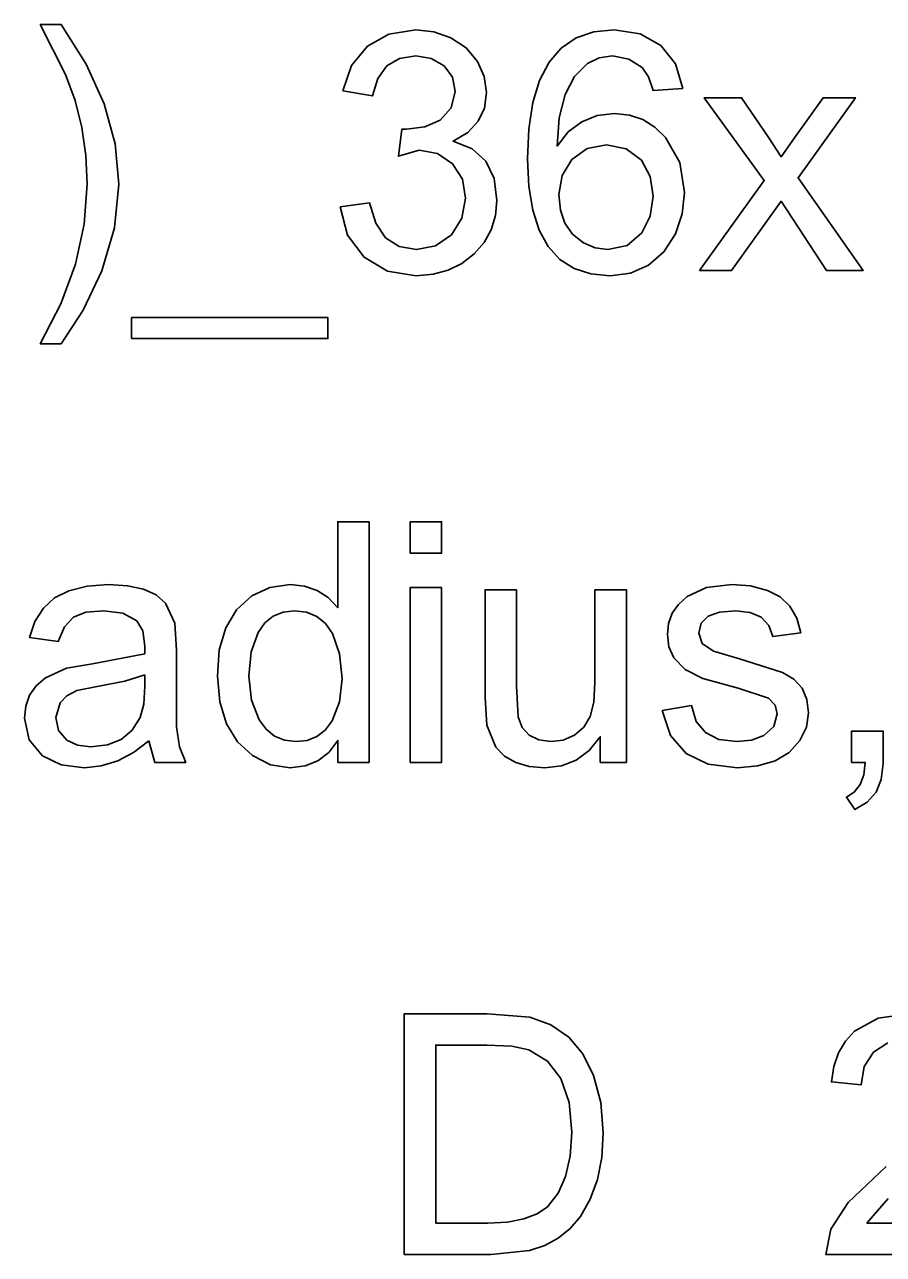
# Model space of a CAD drawing. Extents: x 1001568 to 1002149, y 1840825 to 1841423.
# Drawn here: x 1001892.047 to 1001893.211, y 1840981.969 to 1840983.636 of the extents above; entities that cross this region are included whole.
import ezdxf

# ---------------------------------------------------------------- set-up
doc = ezdxf.new("R2010")
doc.units = 0
doc.layers.add('SIGNS', color=7, linetype='Continuous')

msp = doc.modelspace()

# ---------------------------------------------------------------- linework, layer by layer
at = {"layer": 'SIGNS'}
for points in [[(1001892.0968, 1840983.2032), (1001892.1265, 1840983.2486), (1001892.152, 1840983.3022), (1001892.169, 1840983.3601), (1001892.1748, 1840983.4197), (1001892.1698, 1840983.4742), (1001892.1552, 1840983.5284), (1001892.1308, 1840983.5822), (1001892.0968, 1840983.6357), (1001892.0684, 1840983.6357), (1001892.1028, 1840983.5683), (1001892.1156, 1840983.5329), (1001892.1248, 1840983.4963), (1001892.1304, 1840983.4584), (1001892.1322, 1840983.4194), (1001892.1281, 1840983.3653), (1001892.1162, 1840983.3112), (1001892.0962, 1840983.2572), (1001892.0684, 1840983.2032)], [(1001892.4748, 1840983.3887), (1001892.4851, 1840983.3503), (1001892.5075, 1840983.3206), (1001892.5392, 1840983.3017), (1001892.5781, 1840983.2954), (1001892.6008, 1840983.2973), (1001892.6215, 1840983.3028), (1001892.64, 1840983.312), (1001892.6566, 1840983.325), (1001892.67, 1840983.3405), (1001892.6798, 1840983.3578), (1001892.6855, 1840983.3768), (1001892.6875, 1840983.3975), (1001892.6838, 1840983.4272), (1001892.6726, 1840983.4506), (1001892.654, 1840983.4673), (1001892.6279, 1840983.4779), (1001892.6478, 1840983.4896), (1001892.6619, 1840983.5047), (1001892.6705, 1840983.5226), (1001892.6734, 1840983.5439), (1001892.6702, 1840983.5655), (1001892.6613, 1840983.5859), (1001892.6459, 1840983.6042), (1001892.625, 1840983.618), (1001892.602, 1840983.6261), (1001892.5774, 1840983.6287), (1001892.541, 1840983.6229), (1001892.5118, 1840983.6064), (1001892.4905, 1840983.5802), (1001892.4787, 1840983.546), (1001892.5188, 1840983.539), (1001892.5259, 1840983.5628), (1001892.538, 1840983.5798), (1001892.5552, 1840983.5899), (1001892.5775, 1840983.5932), (1001892.5985, 1840983.5898), (1001892.6158, 1840983.5799), (1001892.6271, 1840983.5646), (1001892.6308, 1840983.5452), (1001892.6255, 1840983.5228), (1001892.6103, 1840983.5063), (1001892.5899, 1840983.497), (1001892.5649, 1840983.4939), (1001892.5585, 1840983.4939), (1001892.554, 1840983.4573), (1001892.5819, 1840983.4655), (1001892.6069, 1840983.4609), (1001892.6271, 1840983.4471), (1001892.6406, 1840983.4263), (1001892.645, 1840983.4006), (1001892.64, 1840983.3733), (1001892.6257, 1840983.3509), (1001892.6042, 1840983.3357), (1001892.5782, 1840983.3308), (1001892.5549, 1840983.3348), (1001892.5366, 1840983.3468), (1001892.5231, 1840983.3665), (1001892.5147, 1840983.3942)], [(1001892.9619, 1840983.3024), (1001893.0054, 1840983.3024), (1001893.0726, 1840983.3963), (1001893.1343, 1840983.3024), (1001893.1837, 1840983.3024), (1001893.0955, 1840983.4281), (1001893.1732, 1840983.5365), (1001893.1295, 1840983.5365), (1001893.0909, 1840983.4824), (1001893.0725, 1840983.4566), (1001893.0559, 1840983.4824), (1001893.0191, 1840983.5365), (1001892.9684, 1840983.5365), (1001893.0494, 1840983.4244)], [(1001892.1922, 1840983.2103), (1001892.4584, 1840983.2103), (1001892.4584, 1840983.2386), (1001892.1922, 1840983.2386)], [(1001892.5699, 1840982.9194), (1001892.6124, 1840982.9194), (1001892.6124, 1840982.962), (1001892.5699, 1840982.962)], [(1001892.9114, 1840982.7063), (1001892.9229, 1840982.6721), (1001892.9437, 1840982.6478), (1001892.9739, 1840982.6334), (1001893.0135, 1840982.6287), (1001893.0412, 1840982.631), (1001893.0645, 1840982.6379), (1001893.0834, 1840982.6493), (1001893.098, 1840982.6654), (1001893.1071, 1840982.6837), (1001893.1099, 1840982.703), (1001893.1075, 1840982.7213), (1001893.1009, 1840982.7366), (1001893.0898, 1840982.7488), (1001893.0744, 1840982.7579), (1001893.016, 1840982.7764), (1001892.9809, 1840982.7866), (1001892.9658, 1840982.7971), (1001892.961, 1840982.8112), (1001892.9642, 1840982.8244), (1001892.9737, 1840982.8339), (1001892.9892, 1840982.8396), (1001893.0109, 1840982.8414), (1001893.0306, 1840982.8391), (1001893.0457, 1840982.8325), (1001893.0559, 1840982.8215), (1001893.0612, 1840982.8063), (1001893.0993, 1840982.8115), (1001893.0937, 1840982.8313), (1001893.0843, 1840982.8475), (1001893.0711, 1840982.8601), (1001893.0543, 1840982.869), (1001893.0313, 1840982.875), (1001893.0056, 1840982.8769), (1001892.9715, 1840982.8727), (1001892.9454, 1840982.8605), (1001892.9335, 1840982.85), (1001892.9251, 1840982.8379), (1001892.9201, 1840982.8243), (1001892.9184, 1840982.8092), (1001892.9206, 1840982.7924), (1001892.9272, 1840982.7776), (1001892.9424, 1840982.7618), (1001892.9665, 1840982.7495), (1001893.0144, 1840982.7363), (1001893.0555, 1840982.7227), (1001893.0644, 1840982.7135), (1001893.0674, 1840982.7015), (1001893.0627, 1840982.6843), (1001893.049, 1840982.6721), (1001893.0325, 1840982.6661), (1001893.0128, 1840982.6641), (1001892.9883, 1840982.6671), (1001892.97, 1840982.6762), (1001892.9576, 1840982.6914), (1001892.9513, 1840982.7128)], [(1001892.5699, 1840982.6358), (1001892.6124, 1840982.6358), (1001892.6124, 1840982.8728), (1001892.5699, 1840982.8728)], [(1001892.8274, 1840982.6358), (1001892.8629, 1840982.6358), (1001892.8629, 1840982.8698), (1001892.8203, 1840982.8698), (1001892.8203, 1840982.7441), (1001892.8186, 1840982.7175), (1001892.8139, 1840982.6982), (1001892.8053, 1840982.6838), (1001892.7926, 1840982.673), (1001892.777, 1840982.6662), (1001892.7604, 1840982.6641), (1001892.744, 1840982.6663), (1001892.7311, 1840982.6726), (1001892.7218, 1840982.6831), (1001892.7163, 1840982.6977), (1001892.7139, 1840982.7397), (1001892.7139, 1840982.8698), (1001892.6714, 1840982.8698), (1001892.6714, 1840982.7237), (1001892.6738, 1840982.6864), (1001892.6861, 1840982.6566), (1001892.6979, 1840982.6443), (1001892.7129, 1840982.6357), (1001892.731, 1840982.6304), (1001892.7523, 1840982.6287), (1001892.7748, 1840982.6313), (1001892.7948, 1840982.6391), (1001892.8123, 1840982.6522), (1001892.8274, 1840982.6706)], [(1001893.1682, 1840982.6358), (1001893.1866, 1840982.6358), (1001893.1846, 1840982.6191), (1001893.1797, 1840982.6057), (1001893.1718, 1840982.5956), (1001893.1612, 1840982.5889), (1001893.1726, 1840982.572), (1001893.1892, 1840982.5818), (1001893.2012, 1840982.5955), (1001893.2084, 1840982.6129), (1001893.2108, 1840982.6342), (1001893.2108, 1840982.6783), (1001893.1682, 1840982.6783)]]:
    msp.add_lwpolyline(points, close=True, dxfattribs=at)
for points in [[(1001892.9392, 1840983.5493), (1001892.9293, 1840983.5825), (1001892.9096, 1840983.6076), (1001892.8815, 1840983.6233), (1001892.8463, 1840983.6287), (1001892.8187, 1840983.6259), (1001892.7949, 1840983.6177), (1001892.7746, 1840983.604), (1001892.7582, 1840983.5849), (1001892.7453, 1840983.5602), (1001892.7363, 1840983.5301), (1001892.7307, 1840983.4946), (1001892.729, 1840983.4537), (1001892.7306, 1840983.4165), (1001892.7359, 1840983.3843), (1001892.7447, 1840983.357), (1001892.757, 1840983.3349), (1001892.7726, 1840983.3175), (1001892.7919, 1840983.3052), (1001892.8146, 1840983.2978), (1001892.8409, 1840983.2954), (1001892.8684, 1840983.2989), (1001892.8928, 1840983.3095), (1001892.9137, 1840983.3276), (1001892.9294, 1840983.3521), (1001892.9387, 1840983.3791), (1001892.9417, 1840983.4082), (1001892.9352, 1840983.4489), (1001892.9161, 1840983.4829), (1001892.9016, 1840983.4969), (1001892.8853, 1840983.5071), (1001892.8671, 1840983.5131), (1001892.8469, 1840983.5152), (1001892.8231, 1840983.5124), (1001892.8023, 1840983.5041), (1001892.7842, 1840983.4903), (1001892.769, 1840983.4712), (1001892.7718, 1840983.5094), (1001892.7798, 1840983.5409), (1001892.7925, 1840983.5653), (1001892.8102, 1840983.5829), (1001892.826, 1840983.5907), (1001892.8439, 1840983.5932), (1001892.866, 1840983.5891), (1001892.8841, 1840983.5776), (1001892.8928, 1840983.5649), (1001892.8993, 1840983.5463), (1001892.9392, 1840983.5493)], [(1001892.7715, 1840983.4054), (1001892.7759, 1840983.4313), (1001892.789, 1840983.4527), (1001892.8098, 1840983.4678), (1001892.8361, 1840983.4726), (1001892.8628, 1840983.4673), (1001892.8832, 1840983.4518), (1001892.8953, 1840983.43), (1001892.8992, 1840983.4033), (1001892.8952, 1840983.3763), (1001892.8839, 1840983.3537), (1001892.8638, 1840983.3363), (1001892.8377, 1840983.3308), (1001892.8205, 1840983.3332), (1001892.8046, 1840983.3401), (1001892.7899, 1840983.3517), (1001892.7796, 1840983.3666), (1001892.7734, 1840983.3843), (1001892.7715, 1840983.4054)], [(1001892.4717, 1840982.6358), (1001892.5142, 1840982.6358), (1001892.5142, 1840982.962), (1001892.4717, 1840982.962), (1001892.4717, 1840982.8455), (1001892.4588, 1840982.8592), (1001892.4439, 1840982.869), (1001892.4266, 1840982.8749), (1001892.4073, 1840982.8769), (1001892.3797, 1840982.873), (1001892.3552, 1840982.8615), (1001892.3345, 1840982.8428), (1001892.32, 1840982.8184), (1001892.3112, 1840982.7882), (1001892.3085, 1840982.7526), (1001892.3118, 1840982.7179), (1001892.321, 1840982.6882), (1001892.3358, 1840982.6637), (1001892.356, 1840982.645), (1001892.3804, 1840982.6326), (1001892.4074, 1840982.6287), (1001892.4274, 1840982.631), (1001892.4447, 1840982.638), (1001892.4595, 1840982.6495), (1001892.4717, 1840982.6657), (1001892.4717, 1840982.6358)], [(1001892.2156, 1840982.665), (1001892.2236, 1840982.6358), (1001892.2656, 1840982.6358), (1001892.2571, 1840982.6571), (1001892.2532, 1840982.684), (1001892.253, 1840982.7346), (1001892.253, 1840982.7879), (1001892.251, 1840982.8247), (1001892.2384, 1840982.8518), (1001892.2256, 1840982.8628), (1001892.2084, 1840982.8707), (1001892.1869, 1840982.8753), (1001892.1612, 1840982.8769), (1001892.1319, 1840982.8747), (1001892.1073, 1840982.8686), (1001892.088, 1840982.8587), (1001892.0727, 1840982.845), (1001892.0613, 1840982.827), (1001892.0541, 1840982.8051), (1001892.0929, 1840982.7998), (1001892.1013, 1840982.8198), (1001892.1136, 1840982.8328), (1001892.1304, 1840982.8393), (1001892.154, 1840982.8414), (1001892.1804, 1840982.8379), (1001892.1992, 1840982.8279), (1001892.2075, 1840982.8143), (1001892.2104, 1840982.7936), (1001892.2102, 1840982.7832), (1001892.1394, 1840982.7695), (1001892.1041, 1840982.7635), (1001892.0755, 1840982.7504), (1001892.063, 1840982.7395), (1001892.0541, 1840982.7268), (1001892.0488, 1840982.7122), (1001892.0473, 1840982.6959), (1001892.0535, 1840982.6663), (1001892.0716, 1840982.6446), (1001892.0967, 1840982.6326), (1001892.1283, 1840982.6287), (1001892.1512, 1840982.631), (1001892.1735, 1840982.6379), (1001892.1949, 1840982.6492), (1001892.2156, 1840982.665)], [(1001892.3511, 1840982.7527), (1001892.3542, 1840982.7856), (1001892.3638, 1840982.812), (1001892.3727, 1840982.8248), (1001892.384, 1840982.834), (1001892.3975, 1840982.8396), (1001892.4133, 1840982.8414), (1001892.4292, 1840982.8394), (1001892.4432, 1840982.8337), (1001892.4549, 1840982.824), (1001892.4645, 1840982.8107), (1001892.4742, 1840982.7832), (1001892.4776, 1840982.7493), (1001892.4741, 1840982.7179), (1001892.464, 1840982.6921), (1001892.4546, 1840982.6796), (1001892.4434, 1840982.671), (1001892.4301, 1840982.6657), (1001892.4149, 1840982.6641), (1001892.3993, 1840982.666), (1001892.3859, 1840982.6715), (1001892.3745, 1840982.6807), (1001892.3651, 1840982.6936), (1001892.3546, 1840982.7203), (1001892.3511, 1840982.7527)], [(1001892.2104, 1840982.7547), (1001892.2104, 1840982.7391), (1001892.2087, 1840982.7146), (1001892.204, 1840982.6969), (1001892.193, 1840982.6794), (1001892.1783, 1840982.667), (1001892.1595, 1840982.6595), (1001892.137, 1840982.657), (1001892.1191, 1840982.6593), (1001892.1046, 1840982.6659), (1001892.0934, 1840982.6789), (1001892.0898, 1840982.6965), (1001892.0954, 1840982.7164), (1001892.1044, 1840982.7261), (1001892.1179, 1840982.7331), (1001892.1456, 1840982.7387), (1001892.1833, 1840982.746), (1001892.2104, 1840982.7547)], [(1001892.5619, 1840981.9691), (1001892.6795, 1840981.9691), (1001892.7318, 1840981.9746), (1001892.7522, 1840981.9813), (1001892.7706, 1840981.9912), (1001892.7865, 1840982.0043), (1001892.8005, 1840982.0205), (1001892.814, 1840982.0439), (1001892.8238, 1840982.0706), (1001892.8295, 1840982.1006), (1001892.8314, 1840982.134), (1001892.8281, 1840982.1751), (1001892.8185, 1840982.2115), (1001892.8038, 1840982.2407), (1001892.7847, 1840982.2636), (1001892.7607, 1840982.2803), (1001892.7322, 1840982.2907), (1001892.6742, 1840982.2953), (1001892.5619, 1840982.2953), (1001892.5619, 1840981.9691)], [(1001893.2453, 1840982.2953), (1001893.2041, 1840982.2893), (1001893.1721, 1840982.2715), (1001893.1598, 1840982.2582), (1001893.1505, 1840982.2425), (1001893.1441, 1840982.2239), (1001893.1407, 1840982.2028), (1001893.1809, 1840982.1987), (1001893.1851, 1840982.2239), (1001893.1976, 1840982.2434), (1001893.2172, 1840982.2558)], [(1001892.6045, 1840982.0116), (1001892.6045, 1840982.2528), (1001892.6739, 1840982.2528), (1001892.7078, 1840982.2511), (1001892.7305, 1840982.2463), (1001892.756, 1840982.2311), (1001892.7742, 1840982.2074), (1001892.7852, 1840982.1751), (1001892.7889, 1840982.1346), (1001892.7868, 1840982.1022), (1001892.7805, 1840982.0747), (1001892.7703, 1840982.0519), (1001892.756, 1840982.0338), (1001892.7421, 1840982.024), (1001892.724, 1840982.0172), (1001892.7016, 1840982.013), (1001892.6751, 1840982.0116), (1001892.6045, 1840982.0116)], [(1001893.2148, 1840982.0882), (1001893.1634, 1840982.0395), (1001893.1402, 1840982.0035), (1001893.1331, 1840981.9691), (1001893.3459, 1840981.9691)], [(1001893.3459, 1840982.0116), (1001893.1888, 1840982.0116), (1001893.2176, 1840982.0447)]]:
    msp.add_lwpolyline(points, dxfattribs=at)

doc.saveas('drawing.dxf')
